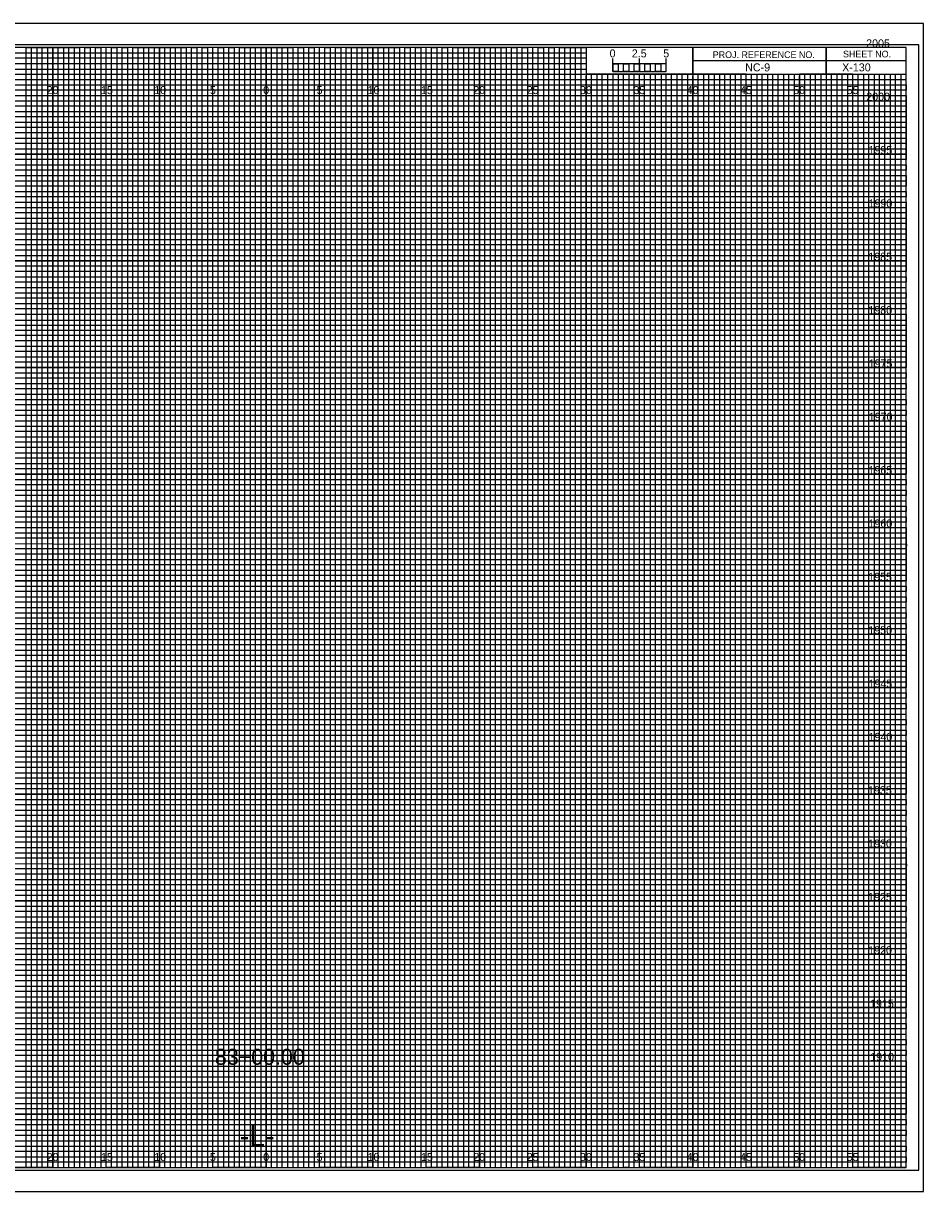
# Model space of a CAD drawing. Extents: x -8289 to 162, y -2 to 23207.
# Drawn here: x 77.2 to 161.7, y 14077.8 to 14187.2 of the extents above; entities that cross this region are included whole.
import ezdxf

# ---------------------------------------------------------------- set-up
doc = ezdxf.new("R2010")
doc.units = 0
for name, color, linetype in [('Prop XS Alignment Label', 7, 'Continuous'), ('Prop XS Bar Scale Labels', 7, 'Continuous'), ('Prop XS Elevation Labels', 7, 'Continuous'), ('Prop XS Offset Labels', 7, 'Continuous'), ('Prop XS Project Number', 7, 'Continuous'), ('Prop XS Sheet Number', 7, 'Continuous'), ('Prop XS Station Labels', 7, 'Continuous'), ('Sheet Cross Section CELL', 7, 'Continuous'), ('Sheet Cross Section Grid Major CELL', 7, 'Continuous'), ('Sheet Cross Section Grid Middle CELL', 7, 'Continuous'), ('Sheet Cross Section Grid Minor 1 CELL', 7, 'Continuous'), ('Sheet Cross Section Grid Minor 2 CELL', 7, 'Continuous'), ('Sheet Cross Section Scale CELL', 7, 'Continuous'), ('Sheet Cutting Line CELL', 7, 'Continuous'), ('Sheet DOT Grid CELL', 7, 'Continuous'), ('Sheet Plot Border Inside CELL', 7, 'Continuous'), ('Sheet Plot Border Outside CELL', 7, 'Continuous')]:
    doc.layers.add(name, color=color, linetype=linetype)

msp = doc.modelspace()

# ---------------------------------------------------------------- linework, layer by layer
at = {"layer": 'Sheet Cross Section CELL'}
for p, q in [((152.5, 14185), (152.5, 14182.5)), ((152.5, 14182.5), (152.5, 14185)), ((160, 14183.75), (140, 14183.75)), ((140, 14183.75), (140, 14182.5)), ((140, 14182.5), (160, 14182.5))]:
    msp.add_line(p, q, dxfattribs=at)
for points in [[(160, 14185), (0, 14185), (0, 14080), (160, 14080)], [(140, 14185), (130, 14185), (130, 14182.51), (140, 14182.51)], [(160, 14185), (140, 14185), (140, 14182.5), (160, 14182.5)]]:
    msp.add_lwpolyline(points, close=True, dxfattribs=at)
at = {"layer": 'Sheet Cross Section Grid Major CELL'}
for p, q in [((85, 14185), (80, 14185)), ((80, 14185), (80, 14080)), ((85, 14080), (85, 14185)), ((95, 14185), (90, 14185)), ((90, 14185), (90, 14080)), ((95, 14080), (95, 14185)), ((105, 14185), (100, 14185)), ((100, 14185), (100, 14080)), ((105, 14080), (105, 14185)), ((115, 14185), (110, 14185)), ((110, 14185), (110, 14080)), ((115, 14080), (115, 14185)), ((125, 14185), (120, 14185)), ((120, 14185), (120, 14080)), ((125, 14080), (125, 14185)), ((130, 14185), (130, 14080)), ((135, 14080), (135, 14182.5)), ((145, 14182.5), (140, 14182.5)), ((140, 14182.5), (140, 14080)), ((145, 14080), (145, 14182.5)), ((155, 14182.5), (150, 14182.5)), ((150, 14182.5), (150, 14080)), ((155, 14080), (155, 14182.5)), ((80, 14080), (75, 14080)), ((90, 14080), (85, 14080)), ((100, 14080), (95, 14080)), ((110, 14080), (105, 14080)), ((120, 14080), (115, 14080)), ((130, 14080), (125, 14080)), ((140, 14080), (135, 14080)), ((150, 14080), (145, 14080)), ((160, 14080), (155, 14080)), ((160, 14080), (160, 14080))]:
    msp.add_line(p, q, dxfattribs=at)
for points in [[(0, 14180), (160, 14180), (160, 14175), (0, 14175)], [(0, 14170), (160, 14170), (160, 14165), (0, 14165)], [(0, 14160), (160, 14160), (160, 14155), (0, 14155)], [(0, 14150), (160, 14150), (160, 14145), (0, 14145)], [(0, 14140), (160, 14140), (160, 14135), (0, 14135)], [(0, 14130), (160, 14130), (160, 14125), (0, 14125)], [(0, 14120), (160, 14120), (160, 14115), (0, 14115)], [(0, 14110), (160, 14110), (160, 14105), (0, 14105)], [(0, 14100), (160, 14100), (160, 14095), (0, 14095)], [(0, 14090), (160, 14090), (160, 14085), (0, 14085)]]:
    msp.add_lwpolyline(points, dxfattribs=at)
at = {"layer": 'Sheet Cross Section Grid Middle CELL'}
for points in [[(72.5, 14080), (77.5, 14080), (77.5, 14185), (82.5, 14185), (82.5, 14080), (87.5, 14080), (87.5, 14185), (92.5, 14185), (92.5, 14080), (97.5, 14080), (97.5, 14185), (102.5, 14185), (102.5, 14080), (107.5, 14080), (107.5, 14185), (112.5, 14185), (112.5, 14080), (117.5, 14080), (117.5, 14185), (122.5, 14185), (122.5, 14080), (127.5, 14080), (127.5, 14185), (129.97, 14185), (130, 14185), (130, 14182.5), (132.5, 14182.5), (132.5, 14080), (137.5, 14080), (137.5, 14182.5), (142.5, 14182.5), (142.5, 14080), (147.5, 14080), (147.5, 14182.5), (152.5, 14182.5), (152.5, 14080), (157.5, 14080), (157.5, 14182.5)], [(0, 14182.5), (137.5, 14182.5)], [(0, 14172.5), (160, 14172.5), (160, 14177.5), (0, 14177.5)], [(0, 14162.5), (160, 14162.5), (160, 14167.5), (0, 14167.5)], [(0, 14152.5), (160, 14152.5), (160, 14157.5), (0, 14157.5)], [(0, 14142.5), (160, 14142.5), (160, 14147.5), (0, 14147.5)], [(0, 14132.5), (160, 14132.5), (160, 14137.5), (0, 14137.5)], [(0, 14122.5), (160, 14122.5), (160, 14127.5), (0, 14127.5)], [(0, 14112.5), (160, 14112.5), (160, 14117.5), (0, 14117.5)], [(0, 14102.5), (160, 14102.5), (160, 14107.5), (0, 14107.5)], [(0, 14092.5), (160, 14092.5), (160, 14097.5), (0, 14097.5)], [(0, 14082.5), (160, 14082.5), (160, 14087.5), (0, 14087.5)]]:
    msp.add_lwpolyline(points, dxfattribs=at)
at = {"layer": 'Sheet Cross Section Grid Minor 1 CELL'}
for p, q in [((0, 14184.5), (130, 14184.5)), ((130, 14183.99), (0, 14183.99)), ((130, 14184.5), (130, 14183.99)), ((0, 14183.5), (130, 14183.5)), ((130, 14182.94), (0, 14182.94)), ((130, 14183.5), (130, 14182.94)), ((0, 14182), (160, 14182))]:
    msp.add_line(p, q, dxfattribs=at)
for points in [[(0, 14181.5), (135, 14181.5), (160, 14181.5), (160, 14181), (0, 14181)], [(0, 14180.5), (160, 14180.5), (160, 14179.5), (0, 14179.5)], [(0, 14179), (160, 14179), (160, 14178.5), (0, 14178.49)], [(0, 14178), (160, 14178), (160, 14177), (0, 14177)], [(0, 14176.5), (160, 14176.5), (160, 14176), (0, 14176)], [(0, 14175.5), (160, 14175.5), (160, 14174.5), (0, 14174.5)], [(0, 14174), (160, 14174), (160, 14173.5), (0, 14173.5)], [(0, 14173), (160, 14173), (160, 14172), (0, 14172)], [(0, 14171.5), (160, 14171.5), (160, 14171), (0, 14171)], [(0, 14170.5), (160, 14170.5), (160, 14169.5), (0, 14169.5)], [(0, 14169), (160, 14169), (160, 14168.5), (0, 14168.5)], [(0, 14168), (160, 14168), (160, 14166.98), (160, 14166.5), (160, 14166), (0, 14166)], [(0, 14167), (160, 14167), (160, 14166.5), (0, 14166.5)], [(0, 14165.5), (160, 14165.5), (160, 14164.5), (0, 14164.51)], [(0, 14164.51), (160, 14164.5), (160, 14164), (0, 14164)], [(0, 14163.5), (160, 14163.5), (160, 14163), (0, 14163)], [(0, 14162), (160, 14162), (160, 14161.5), (0, 14161.5)], [(0, 14161), (160, 14161), (160, 14160.5), (0, 14160.5)], [(-0.04, 14159.44), (160, 14159.44), (160, 14158.94), (-0.04, 14158.94)], [(0, 14158.5), (160, 14158.5), (160, 14158), (0, 14158)], [(0, 14157), (160, 14157), (160, 14156.5), (0, 14156.5)], [(0, 14156), (160, 14156), (160, 14155.5), (0, 14155.5)], [(0, 14154.5), (160, 14154.5), (160, 14154), (0, 14154)], [(0, 14153.5), (160, 14153.5), (160, 14153), (0, 14153)], [(0, 14152), (160, 14152), (160, 14151.5), (0, 14151.5)], [(0, 14151), (160, 14151), (160, 14150.5), (0, 14150.5)], [(0, 14149.5), (160, 14149.5), (160, 14148.99), (0, 14149)], [(0, 14148.5), (160, 14148.5), (160, 14148), (0, 14148)], [(0, 14147), (160, 14147), (160, 14146.5), (0, 14146.5)], [(0, 14146), (160, 14146), (160, 14145.5), (0, 14145.5)], [(0, 14144.5), (160, 14144.5), (160, 14144), (0, 14144)], [(0, 14143.5), (160, 14143.5), (160, 14143), (0, 14143)], [(0, 14142), (160, 14142), (160, 14141.5), (0, 14141.5)], [(0, 14141), (160, 14141), (160, 14140.5), (0, 14140.5)], [(0, 14139.5), (160, 14139.5), (160, 14139), (0, 14139)], [(0, 14138.5), (160.03, 14138.45), (160, 14138), (0, 14138)], [(0, 14137), (160, 14137), (160, 14136.5), (0, 14136.5)], [(0, 14136), (160, 14136), (160, 14135.5), (0, 14135.5)], [(0, 14134.5), (160, 14134.5), (160, 14134), (0, 14134)], [(0, 14133.5), (160, 14133.5), (160, 14133), (0, 14133)], [(0, 14132), (160, 14132), (160, 14131.5), (0, 14131.5)], [(0, 14131), (160, 14131), (160, 14130.5), (0, 14130.5)], [(0, 14129.5), (160, 14129.5), (160, 14129), (0, 14129)], [(0, 14128.5), (160, 14128.5), (160, 14128), (0, 14128)], [(0, 14127), (160, 14127), (160, 14126.5), (0, 14126.5)], [(0, 14126), (160, 14126), (160, 14125.5), (0, 14125.5)], [(0, 14124.5), (160, 14124.5), (160, 14124), (0, 14124)], [(0, 14123.5), (160, 14123.5), (160, 14123), (0, 14123)], [(0, 14122), (160, 14122), (160, 14121.5), (0, 14121.5)], [(0, 14121), (160, 14121), (160, 14120.5), (0, 14120.5)], [(0, 14119.5), (160, 14119.5), (160, 14118.99), (0, 14119)], [(0, 14118.5), (160, 14118.5), (160, 14118), (0, 14118)], [(0, 14117), (160, 14117), (160, 14116.5), (0, 14116.5)], [(0, 14116), (160, 14116), (160, 14115.5), (0, 14115.5)], [(0, 14114.5), (160, 14114.5), (160, 14114), (0, 14114)], [(0, 14113.5), (160, 14113.5), (160, 14113), (0, 14113)], [(0, 14112), (160, 14112), (160, 14111.5), (0, 14111.5)], [(0, 14111), (160, 14111), (160, 14110.5), (0, 14110.5)], [(0, 14109.5), (160, 14109.5), (160, 14109), (0, 14109)], [(0, 14108.5), (160.03, 14108.45), (160, 14108), (0, 14108)], [(0, 14107), (160, 14107), (160, 14106.5), (0, 14106.5)], [(0, 14106), (160, 14106), (160, 14105.5), (0, 14105.5)], [(0, 14104.5), (160, 14104.5), (160, 14104), (0, 14104)], [(0, 14103.5), (160, 14103.5), (160, 14103), (0, 14103)], [(0, 14102), (160, 14102), (160, 14101.5), (0, 14101.5)], [(0, 14101), (160, 14101), (160, 14100.5), (0, 14100.5)], [(0, 14099.5), (160, 14099.5), (160, 14099), (0, 14099)], [(0, 14098.5), (160, 14098.5), (160, 14098), (0, 14098)], [(0, 14097), (160, 14097), (160, 14096.5), (0, 14096.5)], [(0, 14096), (160, 14096), (160, 14095.5), (0, 14095.5)], [(0, 14094.5), (160, 14094.5), (160, 14094), (0, 14094)], [(0, 14093.5), (160, 14093.5), (160, 14093), (0, 14093)], [(0, 14092), (160, 14092), (160, 14091.5), (0, 14091.5)], [(0, 14091), (160, 14091), (160, 14090.5), (0, 14090.5)], [(0, 14089.5), (160, 14089.5), (160, 14089), (0, 14089)], [(0, 14088.5), (160, 14088.5), (160, 14088), (0, 14088)], [(0, 14087), (160, 14087), (160, 14086.5), (0, 14086.5)], [(0, 14086), (160, 14086), (160, 14085.5), (0, 14085.5)], [(0, 14084.5), (160, 14084.5), (160, 14084), (0, 14084)], [(0, 14083.5), (160, 14083.5), (160, 14083), (0, 14083)], [(0, 14082), (160, 14082), (160, 14081.5), (0, 14081.5)], [(0, 14081), (160, 14081), (160, 14080.5), (0, 14080.5)]]:
    msp.add_lwpolyline(points, dxfattribs=at)
at = {"layer": 'Sheet Cross Section Grid Minor 2 CELL'}
for p, q in [((133.5, 14182.5), (133, 14182.5)), ((133, 14182.5), (133, 14080)), ((133.5, 14080), (133.5, 14182.5)), ((134.5, 14182.5), (134, 14182.5)), ((134, 14182.5), (134, 14080)), ((134.5, 14080), (134.5, 14182.5)), ((133, 14080), (132.5, 14080)), ((134, 14080), (133.5, 14080))]:
    msp.add_line(p, q, dxfattribs=at)
for points in [[(77.5, 14080), (78, 14080), (78, 14185), (78.5, 14185), (78.5, 14080)], [(78.5, 14080), (79, 14080), (79, 14185), (79.5, 14185), (79.5, 14080)], [(80, 14080), (80.5, 14080), (80.5, 14185), (81, 14185), (81, 14080)], [(81, 14080), (81.5, 14080), (81.5, 14185), (82, 14185), (82, 14080)], [(82.5, 14080), (83, 14080), (83, 14185), (83.5, 14185), (83.5, 14080)], [(83.5, 14080), (84, 14080), (84, 14185), (84.5, 14185), (84.5, 14080)], [(85, 14080), (85.5, 14080), (85.5, 14185), (86, 14185), (86, 14080)], [(86, 14080), (86.5, 14080), (86.5, 14185), (87, 14185), (87, 14080)], [(87.5, 14080), (88, 14080), (88, 14185), (88.5, 14185), (88.5, 14080)], [(88.5, 14080), (89, 14080), (89, 14185), (89.5, 14185), (89.5, 14080)], [(90, 14080), (90.5, 14080), (90.5, 14185), (91, 14185), (91, 14080)], [(91, 14080), (91.5, 14080), (91.5, 14185), (92, 14185), (92, 14080)], [(92.5, 14080), (93, 14080), (93, 14185), (93.5, 14185), (93.5, 14080)], [(93.5, 14080), (94, 14080), (94, 14185), (94.5, 14185), (94.5, 14080)], [(95, 14080), (95.5, 14080), (95.5, 14185), (96, 14185), (96, 14080)], [(96, 14080), (96.5, 14080), (96.5, 14185), (97, 14185), (97, 14080)], [(97.5, 14080), (98, 14080), (98, 14185), (98.5, 14185), (98.5, 14080)], [(98.5, 14080), (99, 14080), (99, 14185), (99.5, 14185), (99.5, 14080)], [(100, 14080), (100.5, 14080), (100.5, 14185), (101, 14185), (101, 14080)], [(101, 14080), (101.5, 14080), (101.5, 14185), (102, 14185), (102, 14080)], [(102.5, 14080), (103, 14080), (103, 14185), (103.5, 14185), (103.5, 14080)], [(103.5, 14080), (104, 14080), (104, 14185), (104.5, 14185), (104.5, 14080)], [(105, 14080), (105.5, 14080), (105.5, 14185), (106, 14185), (106, 14080)], [(106, 14080), (106.5, 14080), (106.5, 14185), (107, 14185), (107, 14080)], [(107.5, 14080), (108, 14080), (108, 14185), (108.5, 14185), (108.5, 14080)], [(108.5, 14080), (109, 14080), (109, 14185), (109.5, 14185), (109.5, 14080)], [(110, 14080), (110.5, 14080), (110.5, 14185), (111, 14185), (111, 14080)], [(111, 14080), (111.5, 14080), (111.5, 14185), (112, 14185), (112, 14080)], [(112.5, 14080), (113, 14080), (113, 14185), (113.5, 14185), (113.5, 14080)], [(113.5, 14080), (114, 14080), (114, 14185), (114.5, 14185), (114.5, 14080)], [(115, 14080), (115.5, 14080), (115.5, 14185), (116, 14185), (116, 14080)], [(116, 14080), (116.5, 14080), (116.5, 14185), (117, 14185), (117, 14080)], [(117.5, 14080), (118, 14080), (118, 14185), (118.5, 14185), (118.5, 14080)], [(118.5, 14080), (119, 14080), (119, 14185), (119.5, 14185), (119.5, 14080)], [(120, 14080), (120.5, 14080), (120.5, 14185), (121, 14185), (121, 14080)], [(121, 14080), (121.5, 14080), (121.5, 14185), (122, 14185), (122, 14080)], [(122.5, 14080), (123, 14080), (123, 14185), (123.5, 14185), (123.5, 14080)], [(123.5, 14080), (124, 14080), (124, 14185), (124.5, 14185), (124.5, 14080)], [(125, 14080), (125.5, 14080), (125.5, 14185), (126, 14185), (126, 14080)], [(126, 14080), (126.5, 14080), (126.5, 14185), (127, 14185), (127, 14080)], [(127.5, 14080), (128, 14080), (128, 14185), (128.5, 14185), (128.5, 14080)], [(128.5, 14080), (129, 14080), (129, 14185), (129.5, 14185), (129.5, 14080)], [(130, 14080), (130.5, 14080), (130.5, 14182.5), (131.01, 14182.5), (131.01, 14080)], [(131, 14080), (131.5, 14080), (131.5, 14182.5), (132, 14182.5), (132, 14080)], [(135, 14080), (135.49, 14080), (135.49, 14182.5), (136, 14182.5), (136, 14080)], [(136, 14080), (136.5, 14080), (136.5, 14182.5), (137.03, 14182.5), (137.03, 14080)], [(137.5, 14080), (138, 14080), (138, 14182.5), (138.5, 14182.5), (138.5, 14080)], [(138.5, 14080), (139, 14080), (139, 14182.5), (139.5, 14182.5), (139.5, 14080)], [(140, 14080), (140.5, 14080), (140.5, 14182.5), (141, 14182.5), (141, 14080)], [(141, 14080), (141.5, 14080), (141.5, 14182.5), (142, 14182.5), (142, 14080)], [(142.5, 14080), (143, 14080), (143, 14182.5), (143.5, 14182.5), (143.5, 14080)], [(143.5, 14080), (144, 14080), (144, 14182.5), (144.5, 14182.5), (144.5, 14080)], [(145, 14080), (145.5, 14080), (145.5, 14182.5), (146, 14182.5), (146, 14080)], [(146, 14080), (146.5, 14080), (146.5, 14182.5), (147, 14182.5), (147, 14080)], [(147.5, 14080), (148, 14080), (148, 14182.5), (148.5, 14182.5), (148.5, 14080)], [(148.5, 14080), (149, 14080), (149, 14182.5), (149.5, 14182.5), (149.5, 14080)], [(150, 14080), (150.5, 14080), (150.5, 14182.5), (151, 14182.5), (151, 14080)], [(151, 14080), (151.5, 14080), (151.5, 14182.5), (152, 14182.5), (152, 14080)], [(152.5, 14080), (153, 14080), (153, 14182.5), (153.5, 14182.5), (153.5, 14080)], [(153.5, 14080), (154, 14080), (154, 14182.5), (154.5, 14182.5), (154.5, 14080)], [(155, 14080), (155.5, 14080), (155.5, 14182.5), (156, 14182.5), (156, 14080)], [(156, 14080), (156.5, 14080), (156.5, 14182.5), (157, 14182.5), (157, 14080)], [(157.5, 14080), (158, 14080), (158, 14182.5), (158.5, 14182.5), (158.5, 14080)], [(158.5, 14080), (159, 14080), (159, 14182.5), (159.5, 14182.5), (159.5, 14080)]]:
    msp.add_lwpolyline(points, dxfattribs=at)
at = {"layer": 'Sheet Cross Section Scale CELL'}
for p, q in [((132.5, 14182.75), (132.5, 14183.95)), ((132.5, 14183.45), (132.5, 14183.95)), ((135, 14182.75), (135, 14183.95)), ((137.5, 14182.75), (137.5, 14183.95)), ((137.5, 14183.45), (137.5, 14183.95))]:
    msp.add_line(p, q, dxfattribs=at)
for points in [[(137.5, 14183.45), (132.5, 14183.45), (132.5, 14182.75), (137.5, 14182.75)], [(132.5, 14183.45), (133, 14183.45), (133, 14182.75), (132.5, 14182.75)], [(133.5, 14183.45), (134, 14183.45), (134, 14182.75), (133.5, 14182.75)], [(134.5, 14183.45), (135, 14183.45), (135, 14182.75), (134.5, 14182.75)], [(135.5, 14183.45), (136, 14183.45), (136, 14182.75), (135.5, 14182.75)], [(136.5, 14183.45), (137, 14183.45), (137, 14182.75), (136.5, 14182.75)]]:
    msp.add_lwpolyline(points, close=True, dxfattribs=at)
at = {"layer": 'Sheet Cutting Line CELL'}
for p, q in [((161.65, 14187.25), (-6.7, 14187.25)), ((-6.7, 14077.75), (161.65, 14077.75))]:
    msp.add_line(p, q, dxfattribs=at)
at = {"layer": 'Sheet DOT Grid CELL'}
for p, q in [((80, 14080), (80, 14185)), ((85, 14080), (85, 14185)), ((90, 14080), (90, 14185)), ((95, 14080), (95, 14185)), ((100, 14080), (100, 14185)), ((105, 14080), (105, 14185)), ((110, 14080), (110, 14185)), ((115, 14080), (115, 14185)), ((120, 14080), (120, 14185)), ((125, 14080), (125, 14185)), ((130, 14080), (130, 14182.34)), ((135, 14080), (135, 14182.34)), ((140, 14080), (140, 14182.34)), ((145, 14080), (145, 14182.34)), ((150, 14080), (150, 14182.34)), ((155, 14080), (155, 14182.34)), ((0, 14180), (160, 14180)), ((0, 14175), (160, 14175)), ((0, 14170), (160, 14170)), ((0, 14165), (160, 14165)), ((0, 14160), (160, 14160)), ((0, 14155), (160, 14155)), ((0, 14150), (160, 14150)), ((0, 14145), (160, 14145)), ((0, 14140), (160, 14140)), ((0, 14135), (160, 14135)), ((0, 14130), (160, 14130)), ((0, 14125), (160, 14125)), ((0, 14120), (160, 14120)), ((0, 14115), (160, 14115)), ((0, 14110), (160, 14110)), ((0, 14105), (160, 14105)), ((0, 14100), (160, 14100)), ((0, 14095), (160, 14095)), ((0, 14090), (160, 14090)), ((0, 14085), (160, 14085))]:
    msp.add_line(p, q, dxfattribs=at)
at = {"layer": 'Sheet Plot Border Inside CELL'}
msp.add_lwpolyline([(-5.4, 14079.75), (161.2, 14079.75), (161.2, 14185.25), (-5.4, 14185.25)], close=True, dxfattribs=at)
at = {"layer": 'Sheet Plot Border Outside CELL'}
msp.add_lwpolyline([(-6.7, 14077.75), (161.65, 14077.75), (161.65, 14187.25), (-6.7, 14187.25)], close=True, dxfattribs=at)

# ---------------------------------------------------------------- texts
at = {"layer": 'Prop XS Alignment Label'}
msp.add_text('-L-', height=2, dxfattribs=at).set_placement((97.53, 14082))
at = {"layer": 'Prop XS Bar Scale Labels'}
for s, p in [('2.5', (134.29, 14184.06)), ('5', (137.24, 14184.06))]:
    msp.add_text(s, height=0.75, dxfattribs=at).set_placement(p)
at = {"layer": 'Prop XS Elevation Labels'}
for s, p in [('2005', (156.26, 14185)), ('2000', (156.27, 14180)), ('1995', (156.48, 14175)), ('1990', (156.48, 14170)), ('1985', (156.46, 14165)), ('1980', (156.47, 14160)), ('1975', (156.49, 14155)), ('1970', (156.5, 14150)), ('1965', (156.48, 14145)), ('1960', (156.48, 14140)), ('1955', (156.45, 14135)), ('1950', (156.46, 14130)), ('1945', (156.48, 14125)), ('1940', (156.48, 14120)), ('1935', (156.43, 14115)), ('1930', (156.44, 14110)), ('1925', (156.44, 14105)), ('1920', (156.45, 14100)), ('1915', (156.63, 14095)), ('1910', (156.64, 14090))]:
    msp.add_text(s, height=0.75, dxfattribs=at).set_placement(p)
at = {"layer": 'Prop XS Offset Labels'}
for s, p in [('20', (79.43, 14180.62)), ('15', (84.53, 14180.62)), ('10', (89.52, 14180.62)), ('5', (94.74, 14180.62)), ('0', (99.73, 14180.62)), ('0', (99.73, 14180.62)), ('5', (104.74, 14180.62)), ('10', (109.52, 14180.62)), ('15', (114.53, 14180.62)), ('20', (119.43, 14180.62)), ('25', (124.44, 14180.62)), ('30', (129.43, 14180.62)), ('35', (134.44, 14180.62)), ('40', (139.43, 14180.62)), ('45', (144.44, 14180.62)), ('50', (149.43, 14180.62)), ('55', (154.44, 14180.62)), ('20', (79.43, 14080.62)), ('15', (84.53, 14080.62)), ('10', (89.52, 14080.62)), ('5', (94.74, 14080.62)), ('0', (99.73, 14080.62)), ('0', (99.73, 14080.62)), ('5', (104.74, 14080.62)), ('10', (109.52, 14080.62)), ('15', (114.53, 14080.62)), ('20', (119.43, 14080.62)), ('25', (124.44, 14080.62)), ('30', (129.43, 14080.62)), ('35', (134.44, 14080.62)), ('40', (139.43, 14080.62)), ('45', (144.44, 14080.62)), ('50', (149.43, 14080.62)), ('55', (154.44, 14080.62))]:
    msp.add_text(s, height=0.75, dxfattribs=at).set_placement(p)
at = {"layer": 'Prop XS Project Number'}
msp.add_text('NC-9', height=0.75, dxfattribs=at).set_placement((144.92, 14182.75))
at = {"layer": 'Prop XS Sheet Number'}
msp.add_text('X-130', height=0.75, dxfattribs=at).set_placement((154.01, 14182.75))
at = {"layer": 'Prop XS Station Labels'}
msp.add_text('83+00.00', height=1.5, dxfattribs=at).set_placement((95.21, 14089.64))
at = {"layer": 'Sheet Cross Section CELL'}
for s, p in [('SHEET NO.', (154.09, 14184.06)), ('PROJ. REFERENCE NO.', (141.88, 14184))]:
    msp.add_text(s, height=0.625, dxfattribs=at).set_placement(p)
at = {"layer": 'Sheet Cross Section Scale CELL'}
msp.add_text('0', height=0.75, dxfattribs=at).set_placement((132.21, 14184.06))

doc.saveas('drawing.dxf')
